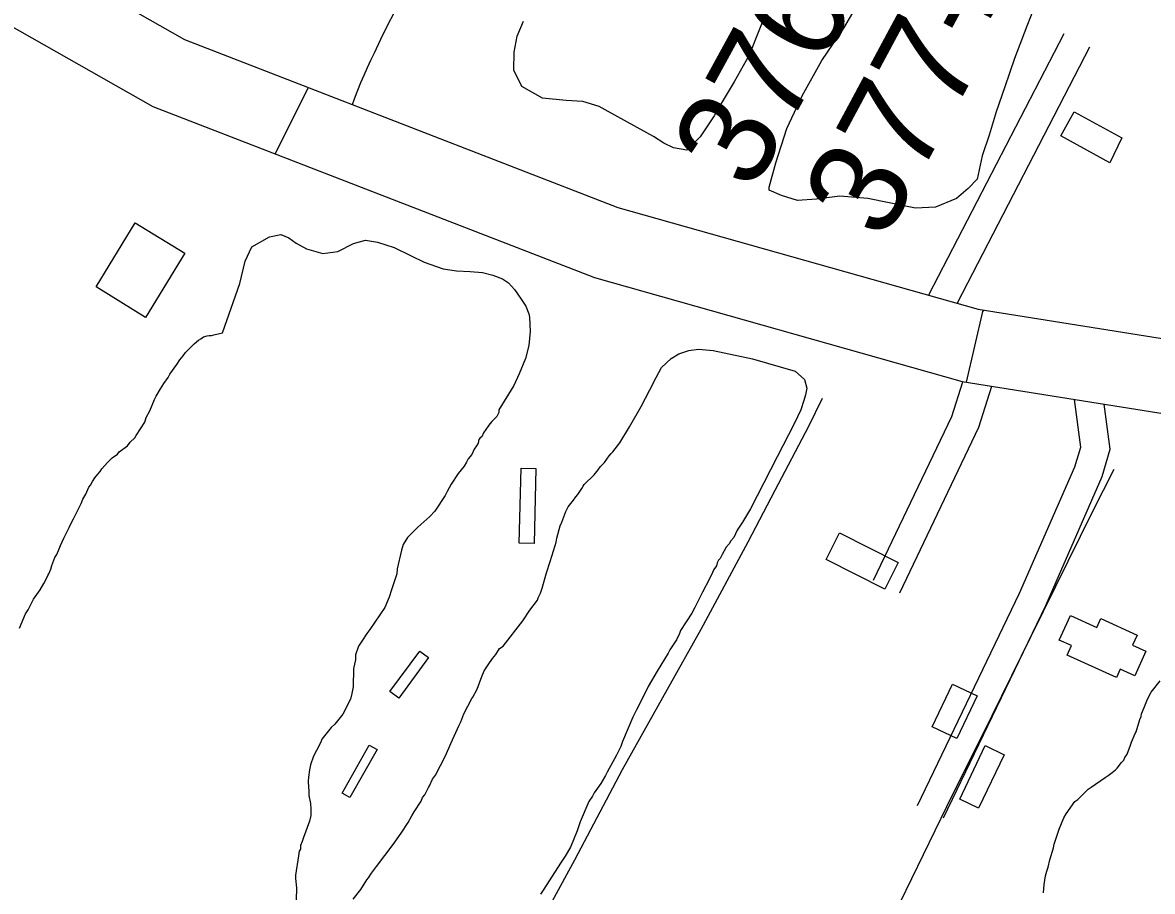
# Model space of a CAD drawing. Extents: x 3807117 to 3845308, y 337856 to 363736.
# Drawn here: x 3812442 to 3813611, y 350198 to 351098 of the extents above; entities that cross this region are included whole.
import ezdxf

# ---------------------------------------------------------------- set-up
doc = ezdxf.new("R2010")
doc.units = 0
for name, color, linetype in [('V-BLDG-OTLN', 7, 'Continuous'), ('V-RIVR-EDGE', 7, 'Continuous'), ('V-ROAD-CNTR', 7, 'Continuous'), ('V-SITE-VEGE', 7, 'Continuous'), ('V-SURV-IDEN', 7, 'Continuous'), ('V-TOPO-SHOR', 7, 'Continuous')]:
    doc.layers.add(name, color=color, linetype=linetype)

msp = doc.modelspace()

# ---------------------------------------------------------------- linework, layer by layer
at = {"layer": 'V-BLDG-OTLN'}
for points in [[(3813579.5, 350978.5), (3813567, 350952.9), (3813516.5, 350980.8), (3813530.3, 351005.7)], [(3812569.1, 350792.7), (3812517.8, 350824.3), (3812558.2, 350890.6), (3812609.7, 350859.2)], [(3812955.7, 350559), (3812957.7, 350636.7), (3812973.1, 350636.3), (3812971.1, 350558.6)], [(3813287.3, 350569.6), (3813348.1, 350538.9), (3813334.2, 350511.4), (3813273.4, 350542.1)], [(3813557.7, 350480.9), (3813595.3, 350463.8), (3813590.6, 350453.4), (3813604.4, 350447.2), (3813592.8, 350421.8), (3813577.8, 350428.6), (3813573.8, 350419.9), (3813522.9, 350443), (3813527.4, 350453), (3813514.7, 350458.7), (3813526.2, 350484.1), (3813553.5, 350471.7)], [(3812822, 350405.4), (3812852.9, 350447.2), (3812862, 350440.5), (3812831.2, 350398.6)], [(3813383.2, 350368.7), (3813404.3, 350413), (3813429.7, 350400.9), (3813408.6, 350356.6)], [(3812772.4, 350300.3), (3812800.4, 350349.8), (3812808.6, 350345.2), (3812780.6, 350295.6)], [(3813411.7, 350293.9), (3813438.2, 350349.4), (3813457.8, 350340), (3813431.3, 350284.6)]]:
    msp.add_lwpolyline(points, close=True, dxfattribs=at)
at = {"layer": 'V-RIVR-EDGE'}
msp.add_spline([(3811218.5, 353357.8), (3811241.2, 353349.2), (3811277.6, 353336.1), (3811374.5, 353306), (3811420.6, 353288.9), (3811465, 353269.4), (3811510.3, 353249), (3811559.5, 353223.8), (3811619.3, 353188.9), (3811662.9, 353154), (3811691.9, 353127.3), (3811709.7, 353115.9), (3811765.4, 353081), (3811802.6, 353062.3), (3811835.7, 353041.2), (3811867.2, 353019.3), (3811896.2, 352996.6), (3811913.2, 352981.2), (3811951.9, 352956), (3812009.3, 352925.9), (3812057.7, 352901.5), (3812121.6, 352872.3), (3812173.3, 352846.3), (3812216.1, 352823.5), (3812265.3, 352799.1), (3812306.5, 352778.8), (3812348.5, 352757.7), (3812386.5, 352735.7), (3812421.2, 352720.3), (3812460.8, 352700), (3812545.6, 352656.1), (3812603, 352631.7), (3812678.1, 352606.4), (3812715.3, 352600.7), (3812744.4, 352597.4), (3812762.2, 352594.1), (3812802.6, 352585.1), (3812822, 352580.2), (3812833.3, 352581.8), (3812848.7, 352583.4), (3812863.3, 352580.9), (3812881, 352576.8), (3812922.2, 352559.7), (3812963.5, 352545.1), (3812993.3, 352532.1), (3813052.3, 352503.6), (3813083, 352490.6), (3813106.5, 352488.9), (3813129.9, 352485.6), (3813159, 352477.5), (3813194.5, 352462), (3813230.1, 352446.6), (3813273.7, 352417.3), (3813301.1, 352397.1), (3813318.9, 352388.1), (3813348, 352378.3), (3813381.1, 352364.5), (3813413.4, 352345.8), (3813494.2, 352316.5), (3813551.6, 352290.5), (3813617.8, 352267.7), (3813655, 352255.5), (3813691.4, 352240), (3813714, 352235.9), (3813744.7, 352223.7), (3813776.2, 352213.9), (3813798.1, 352213.9), (3813836, 352202.4), (3813875.6, 352187), (3813962.9, 352155.2), (3814023.5, 352136.5), (3814102.7, 352108), (3814155.2, 352091.7), (3814196.4, 352079.4), (3814266.7, 352055.8), (3814323.3, 352041.9), (3814445.3, 352003.6), (3814506.8, 351985.7), (3814578.7, 351964.5), (3814657.9, 351940.8), (3814702.3, 351927.8), (3814721.8, 351929.3), (3814754.1, 351926), (3814770.3, 351923.5), (3814789.6, 351914.6), (3814876.1, 351887.7), (3814949.7, 351867.3), (3815006.2, 351854.2), (3815041.8, 351845.2), (3815100, 351831.3), (3815142.8, 351819.1), (3815167.1, 351818.2), (3815176.8, 351815), (3815198.6, 351812.5), (3815248.7, 351793.8), (3815354.6, 351764.4), (3815405.5, 351749.7), (3815426.5, 351748), (3815454.8, 351747.2), (3815474.2, 351747.1), (3815497.7, 351743.8), (3815524.4, 351737.3), (3815541.3, 351734.8), (3815565.6, 351730.7), (3815596.3, 351725), (3815642.4, 351716.8), (3815669.1, 351715.9), (3815682.8, 351715.1), (3815696.6, 351711.8), (3815717.6, 351705.3), (3815765.3, 351698.7), (3815820.2, 351687.2), (3815860.6, 351679), (3815887.3, 351674.9), (3815924.5, 351666.7), (3815943.9, 351662.6), (3815983.5, 351652), (3816003.7, 351648.8), (3816038.5, 351643.8), (3816063.5, 351639.7), (3816105.6, 351635.6), (3816135.5, 351634.7), (3816171.1, 351635.4), (3816210.7, 351641), (3816241.5, 351644.9), (3816273.8, 351645.7), (3816303.8, 351648), (3816321.5, 351645.5), (3816344.2, 351637.4), (3816355.5, 351632.5), (3816384.6, 351626), (3816408.8, 351617.8), (3816425, 351614.6), (3816446.8, 351606.4), (3816479.1, 351591.8), (3816506.6, 351580.4), (3816543.7, 351564.1), (3816581.7, 351547.8), (3816606, 351537.3), (3816640.7, 351532.3), (3816698.9, 351520.1), (3816723.2, 351510.3), (3816746.6, 351507), (3816761.2, 351507.8), (3816778.1, 351503.7), (3816798.3, 351498), (3816825, 351487.4), (3816855.7, 351479.2), (3816886.4, 351474.3), (3816925.2, 351471.8), (3816966.5, 351474.1), (3816998, 351476.5), (3817026.3, 351475.6), (3817070, 351472.2), (3817092.6, 351470.6), (3817117.7, 351461.6), (3817150.8, 351455.9), (3817209.1, 351450.9), (3817268.9, 351445.9), (3817306.9, 351436.9), (3817355.4, 351431.9), (3817427.3, 351420.4), (3817484.7, 351407.3), (3817542.9, 351399.1), (3817623.8, 351395.7), (3817702.2, 351390.6), (3817745.9, 351388.9), (3817785.5, 351383.9), (3817817.9, 351380.6), (3817858.3, 351372.4), (3817897.1, 351363.4), (3817925.4, 351356.9), (3817962.6, 351352.8), (3818012.7, 351351.8), (3818077.4, 351352.5), (3818152.6, 351350.7), (3818194.7, 351347.3), (3818239.1, 351341.6), (3818286, 351331.7), (3818338.5, 351321.1), (3818397.6, 351310.4), (3818454.2, 351303), (3818509.1, 351298.8), (3818571.4, 351293), (3818663.6, 351285.5), (3818727.4, 351279.7), (3818795.4, 351269.8), (3818876.2, 351255.1), (3818923.1, 351250.1), (3818977.3, 351245.1), (3819054.9, 351238.5), (3819127.7, 351231.8), (3819212.6, 351225.9), (3819281.3, 351225), (3819351.7, 351224.8), (3819419.6, 351227), (3819476.2, 351226.9), (3819520.7, 351227.6), (3819546.6, 351227.5), (3819582.9, 351221), (3819614.5, 351220.1), (3819672.7, 351214.3), (3819726.1, 351210.9), (3819778.6, 351205.1), (3819811, 351200.2), (3819871.6, 351188.7), (3819899.9, 351183), (3819915.2, 351183), (3819932.2, 351185.3), (3819953.3, 351184.5), (3819983.2, 351182.8), (3820022, 351174.6), (3820084.2, 351159.9), (3820145.6, 351141.1), (3820186, 351126.5), (3820236.2, 351120.7), (3820275, 351112.5), (3820329.9, 351105.9), (3820344.5, 351105.9), (3820380.1, 351107.4), (3820408.4, 351109.8), (3820453.7, 351108), (3820490.1, 351107.1), (3820518.4, 351101.4), (3820553.9, 351094), (3820601.6, 351086.6), (3820680.8, 351071.9), (3820732.6, 351054), (3820765.7, 351045), (3820836, 351032.7), (3820887, 351021.2), (3820941.9, 351009.8), (3820979.1, 351001.6), (3821029.2, 350986.9), (3821085, 350969), (3821149.6, 350949.4), (3821214.3, 350937.1), (3821274.1, 350927.3), (3821338.8, 350922.3), (3821390.6, 350921.3), (3821439.9, 350920.4), (3821482.7, 350919.5), (3821516.7, 350917), (3821545.8, 350918.5), (3821604, 350917.6), (3821659, 350916.6), (3821685.7, 350923), (3821735.9, 350937.4), (3821757.8, 350939.8), (3821803.1, 350944.6), (3821833.8, 350942.1), (3821854.8, 350938), (3821867.7, 350937.9), (3821881.5, 350939.5), (3821902.6, 350953.2), (3821911.5, 350959.7), (3821920.4, 350959.6), (3821942.2, 350958.8), (3821963.2, 350953.1), (3821985.8, 350947.3), (3822015.8, 350942.4), (3822040.8, 350932.6), (3822068.3, 350916.4), (3822083.6, 350901.8), (3822094.1, 350887.2), (3822105.4, 350879.9), (3822121.5, 350876.6), (3822152.3, 350869.3), (3822191.9, 350864.3), (3822226.6, 350865.1), (3822267.9, 350870.6), (3822284.9, 350872.2), (3822305.1, 350872.1), (3822333.4, 350872.1), (3822351.2, 350873.7), (3822361.7, 350874.4), (3822394.9, 350872.7), (3822424, 350870.2), (3822458.8, 350862.9), (3822510.5, 350859.5), (3822540.4, 350859.4), (3822561.5, 350863.4), (3822581.7, 350865.8), (3822615.6, 350864.1), (3822672.2, 350856.7), (3822705.4, 350852.6), (3822756.3, 350841.9), (3822787, 350837), (3822823.4, 350830.4), (3822867.9, 350823.8), (3822902.6, 350816.5), (3822945.5, 350806.7), (3823006.1, 350790.3), (3823079.6, 350760.2), (3823137.8, 350735), (3823194.3, 350718.7), (3823245.3, 350709.7), (3823306.7, 350704.7), (3823364.1, 350701.3), (3823417.5, 350697.1), (3823449, 350697.1), (3823481.4, 350698.6), (3823550.1, 350699.2), (3823581.7, 350699.2), (3823629.4, 350688.5), (3823668.2, 350681.1), (3823696.5, 350671.4), (3823753.8, 350647), (3823806.4, 350633.1), (3823863.7, 350620.8), (3823898.5, 350618.3), (3823940.6, 350621.4), (3823978.6, 350625.4), (3824066.8, 350638.9), (3824121.8, 350640.4), (3824177.6, 350635.4), (3824220.4, 350630.5), (3824285.1, 350621.4), (3824327.1, 350611.6), (3824362.7, 350601), (3824409.6, 350596), (3824448.4, 350601.6), (3824481.6, 350617.7), (3824498.6, 350618.4), (3824514, 350620), (3824548, 350627.2), (3824586, 350640.1), (3824629.7, 350655.3), (3824703.4, 350691.5), (3824726.1, 350702), (3824746.3, 350707.6), (3824770.6, 350709.2), (3824813.4, 350707.4), (3824846.6, 350707.4), (3824892.7, 350710.5), (3824932.3, 350712), (3824993, 350715.1), (3825053.6, 350716.5), (3825077.1, 350714.1), (3825118.3, 350711.5), (3825167.7, 350711.4), (3825224.3, 350710.5), (3825268.7, 350706.3), (3825291.4, 350707.1), (3825331.8, 350704.5), (3825397.3, 350703.6), (3825606.7, 350688.5), (3825681.9, 350684.3), (3825718.3, 350679.3), (3825771.7, 350669.5), (3825829.9, 350657.2), (3825876.8, 350645), (3825933.3, 350632.7), (3825980.2, 350620.4), (3826027.9, 350613), (3826057.8, 350606.5), (3826078.8, 350597.5), (3826099.8, 350588.6), (3826132.9, 350567.5), (3826149.1, 350561), (3826170.1, 350560.1), (3826181.4, 350560.1), (3826191.9, 350556.8), (3826200.8, 350545.5), (3826210.5, 350541.4), (3826228.3, 350537.3), (3826238.8, 350537.3), (3826261.5, 350551.8), (3826283.3, 350561.5), (3826294.7, 350563.9), (3826328.6, 350561.3), (3826366.6, 350551.5), (3826404.6, 350537.7), (3826436.9, 350525.5), (3826469.2, 350512.5), (3826521.8, 350496.2), (3826575.9, 350488.8), (3826625.2, 350476.5), (3826668.1, 350467.5), (3826700.4, 350458.5), (3826735.2, 350452.8), (3826769.1, 350442.2), (3826814.4, 350434), (3826839.4, 350426.6), (3826868.5, 350417.7), (3826885.5, 350408.7), (3826910.5, 350400.6), (3826925.9, 350397.3), (3826948.5, 350392.4), (3827078.6, 350343.6), (3827134.4, 350324.8), (3827208.7, 350294.7), (3827274.1, 350272.7), (3827333.1, 350249.9), (3827397, 350224.7), (3827454.3, 350200.3), (3827493.1, 350180.8), (3827513.3, 350168.6), (3827518.9, 350160.5), (3827515.7, 350154), (3827502.7, 350137.1), (3827493.8, 350126.6), (3827492.9, 350118.5), (3827495.3, 350108.8), (3827498.6, 350105.6), (3827504.2, 350105.5), (3827524.5, 350133), (3827532.6, 350141.1), (3827540.7, 350143.5), (3827549.6, 350141), (3827564.1, 350130.5), (3827579.5, 350125.6), (3827607, 350115), (3827631.2, 350105.2), (3827659.4, 350084.1), (3827689.3, 350065.5), (3827728.1, 350044.3), (3827778.2, 350019.1)], degree=3, dxfattribs=at)
at = {"layer": 'V-ROAD-CNTR'}
for points in [[(3811230.5, 352054.1), (3811718.6, 351659.1), (3812102.4, 351368.3), (3812609.4, 351080.5), (3813057.9, 350906.6), (3813430.8, 350801.2), (3814028.5, 350706.1), (3814572, 350619), (3815627.1, 350457.2), (3816704.8, 350283.6)], [(3811235.6, 351950.9), (3811671.4, 351598.9), (3812060.2, 351304.3), (3812576.6, 351011.2), (3813033.7, 350834), (3813414.3, 350726.4), (3814016.4, 350630.6), (3814560.1, 350543.4), (3815615.3, 350381.7), (3816692.6, 350208.1)], [(3812783.2, 351013.1), (3812785.7, 351020.2), (3812788.7, 351028.1), (3812791.9, 351035.9), (3812795.2, 351043.7), (3812798.7, 351051.4), (3812802.3, 351059), (3812806.1, 351066.6), (3812812.7, 351080.8), (3812819.5, 351094.9), (3812826.6, 351108.9)], [(3813519.5, 351086.2), (3813379.4, 350815.8)], [(3813546.1, 351072.4), (3813408.9, 350807.4)], [(3812703.1, 350962.1), (3812737.6, 351030.8)], [(3813418.7, 350725.7), (3813436, 350800.4), (3813435.7, 350798.4)], [(3813322.5, 350520.6), (3813403.6, 350690), (3813415, 350726.2)], [(3813349.6, 350507.7), (3813431.6, 350679), (3813445, 350721.5)], [(3813367.9, 350287.4), (3813473.4, 350507.2), (3813531, 350638.1), (3813536.9, 350658.5), (3813530.4, 350707.9)], [(3813395, 350274.5), (3813500.7, 350494.6), (3813559.3, 350627.9), (3813567.4, 350656.3), (3813561.3, 350703)]]:
    msp.add_lwpolyline(points, dxfattribs=at)
at = {"layer": 'V-SITE-VEGE'}
for points in [[(3813566.8, 351270.7), (3813546.1, 351235.5), (3813528.7, 351205.3), (3813513.6, 351168.3), (3813496.5, 351133.4), (3813481.2, 351094.2), (3813468.5, 351060.7), (3813458.5, 351031.5), (3813449.4, 351005.5), (3813442.3, 350981.3), (3813434.9, 350959.9)], [(3813434.9, 350959.9), (3813429.7, 350935.7), (3813420.6, 350926.1), (3813408.2, 350915.8), (3813386.5, 350906.8), (3813366.1, 350906), (3813338.8, 350911.2), (3813316.6, 350915.9), (3813287.7, 350918.4), (3813263.3, 350915.3), (3813243.7, 350913.8), (3813227.4, 350919.1), (3813214.6, 350924.5), (3813214.6, 350927.6), (3813221.3, 350952.9), (3813232.6, 350988.4), (3813248.5, 351022.1), (3813269.1, 351058.6), (3813291.7, 351092.2), (3813317.6, 351136.8)], [(3813212.1, 351110.1), (3813204.3, 351091.1), (3813193.7, 351064.3), (3813178.3, 351036.7), (3813164.9, 351014.3), (3813157.6, 351001.5), (3813143.1, 350979.8), (3813129.2, 350966), (3813115.5, 350968.2), (3813105.4, 350973.1), (3813094.6, 350980), (3813047.7, 351005.9), (3813038.4, 351011.2), (3813021.6, 351016.2), (3813004.4, 351017.3), (3812979.8, 351019.7), (3812958.5, 351031.8), (3812950.2, 351048.8), (3812950.5, 351067.2), (3812953.6, 351084), (3812960.2, 351099.5)], [(3812601.4, 350744), (3812604.4, 350748.7), (3812608, 350752.8), (3812610.5, 350756.3), (3812614.7, 350760.9), (3812619.5, 350765.5), (3812623.7, 350769), (3812626.1, 350770.7), (3812629.1, 350772.5), (3812632.7, 350773.6), (3812635, 350774.1), (3812637.4, 350774.1), (3812639.8, 350774.6), (3812648.6, 350776.8), (3812666.7, 350828), (3812672.1, 350850.8), (3812678.9, 350865.8), (3812697.4, 350876.2), (3812709, 350878.5), (3812717.3, 350875), (3812724.9, 350869.7), (3812735.5, 350863.7), (3812752.4, 350858.8), (3812768, 350860.9), (3812784.2, 350869.3), (3812796.8, 350872.8), (3812809.2, 350870.8), (3812826.2, 350865.1), (3812843.2, 350856.9), (3812857.3, 350849.8), (3812877, 350843.1), (3812891, 350840.8), (3812905, 350840.4), (3812917.7, 350839.4), (3812928.4, 350836.5), (3812938.6, 350832.6), (3812944.8, 350828.4), (3812950.8, 350821.5), (3812957.8, 350811.5), (3812962.5, 350804.4), (3812965.8, 350796.4), (3812966.3, 350792.9), (3812967, 350778.1), (3812965.8, 350763.6), (3812962.4, 350750.3), (3812955.8, 350734.4), (3812950.1, 350722.3), (3812934.6, 350697.1)], [(3812784, 350190.5), (3812791.8, 350200.4), (3812797.9, 350210.3), (3812799.7, 350212.6), (3812802.8, 350217.3), (3812808.2, 350224.3), (3812825.2, 350247), (3812833.7, 350258.7), (3812841, 350269.8), (3812844.7, 350276.8), (3812847.1, 350280.9), (3812854.4, 350292), (3812855.7, 350295.5), (3812858.1, 350298.4), (3812861.8, 350306), (3812863, 350307.8), (3812866.1, 350314.8), (3812869.1, 350318.9), (3812879.5, 350338.8), (3812885.1, 350351.7), (3812893.7, 350370.4), (3812895.5, 350374), (3812898.6, 350382.2), (3812906.6, 350398), (3812907.8, 350399.7), (3812912.1, 350407.9), (3812917.1, 350420.8), (3812919.6, 350426.7), (3812923.8, 350433.1), (3812928.1, 350439.5), (3812931.7, 350443.6), (3812935.4, 350450.1), (3812939, 350452.3), (3812959.5, 350478.6), (3812966.8, 350489.7), (3812974.7, 350500.1), (3812975.3, 350502.5), (3812977.8, 350507.2), (3812979.7, 350512.5), (3812984.1, 350528.3), (3812987.9, 350540.1), (3812992.9, 350556.5), (3812994.1, 350560.1), (3812994.8, 350564.2), (3812998, 350577.1), (3812999.8, 350580.6), (3813004.2, 350591.8), (3813006.6, 350596.5), (3813012.1, 350603.5), (3813014.5, 350607), (3813016.3, 350609.3), (3813020.6, 350615.7), (3813021.8, 350618.1), (3813023, 350619.8), (3813033.3, 350629.7), (3813037.5, 350634.9), (3813039.9, 350638.4), (3813044.1, 350642.5), (3813049, 350649.5), (3813050.8, 350651.8), (3813052.6, 350653.5), (3813059.8, 350662.8), (3813069.9, 350679.3), (3813082.1, 350700.6), (3813091.1, 350717.8), (3813097.4, 350730.5), (3813103.1, 350740.7), (3813113.1, 350750.1), (3813120.9, 350754.9), (3813131.3, 350758.3), (3813141.3, 350759.9), (3813156.6, 350758.3), (3813197.1, 350749.8), (3813241.4, 350737.2), (3813251, 350728.5), (3813253.6, 350719.6), (3813252.2, 350712.6), (3813250.4, 350706.7), (3813247.3, 350697.2), (3813240.4, 350682.6), (3813222.7, 350648.5), (3813195.1, 350594.6)], [(3812438.5, 350471), (3812444.7, 350485.7), (3812447.7, 350489.8), (3812450.8, 350496.2), (3812453.2, 350500.9), (3812459.9, 350510.8), (3812463.6, 350517.3), (3812465.4, 350520.2), (3812467.9, 350525.5), (3812469.1, 350527.2), (3812471, 350531.9), (3812472.2, 350536), (3812475.3, 350544.2), (3812477.2, 350547.2), (3812479.6, 350553), (3812480.9, 350556.5), (3812484.6, 350564.2), (3812485.8, 350567.1), (3812490.1, 350575.3), (3812492.6, 350581.1), (3812494.4, 350584.1), (3812497.5, 350590.5), (3812502.4, 350599.9), (3812504.2, 350604.6), (3812507.3, 350609.8), (3812510.4, 350616.9), (3812512.2, 350619.2), (3812514, 350622.7), (3812516.5, 350626.8), (3812519.5, 350630.3), (3812521.9, 350633.2), (3812523.7, 350636.1), (3812529.8, 350642.5), (3812534.6, 350647.2), (3812540, 350651.2), (3812541.8, 350653.5), (3812550.2, 350659.9), (3812553.2, 350663.4), (3812558, 350668), (3812559.2, 350670.3), (3812568.4, 350684.3), (3812569.6, 350689.1), (3812573.3, 350696.1), (3812578.3, 350707.8), (3812580.1, 350711.3), (3812584.4, 350718.9), (3812588, 350724.2), (3812592.3, 350730.6), (3812594.1, 350734.1), (3812601.4, 350744)], [(3812934.6, 350697.1), (3812934.6, 350694.2), (3812932.7, 350690), (3812927.3, 350684.8), (3812925.5, 350682.5), (3812923.7, 350680.2), (3812918.8, 350673.2), (3812917, 350669.1), (3812915.2, 350667.9), (3812914, 350666.2), (3812913.3, 350662.6), (3812911.5, 350659.7), (3812909.1, 350656.2), (3812906.6, 350650.9), (3812903, 350646.3), (3812901.1, 350642.8), (3812898.7, 350638.7), (3812892.6, 350631.1), (3812885.3, 350620), (3812881.1, 350612.4), (3812879.2, 350608.3), (3812868.3, 350592), (3812863.4, 350586.7), (3812850.8, 350575.7), (3812840, 350564.7), (3812835.7, 350557.7), (3812833.8, 350551.8), (3812829.3, 350532.4), (3812829.2, 350527.1), (3812823.6, 350510.6), (3812821.1, 350503), (3812816.8, 350492.4), (3812801, 350469.7), (3812797.9, 350465.6), (3812793.7, 350458.6), (3812789.4, 350452.2), (3812786.3, 350443.4), (3812786.2, 350438.1), (3812784.3, 350429.2), (3812783.9, 350410.3), (3812782.6, 350403.2), (3812781.3, 350397.4), (3812773.3, 350382.1), (3812764.9, 350371.7), (3812761.3, 350368.2), (3812751.6, 350356), (3812750.3, 350353), (3812746, 350344.2), (3812743, 350338.4), (3812739.9, 350329.6), (3812738.6, 350324.3), (3812737.8, 350316.6), (3812737.2, 350312.5), (3812737.6, 350306), (3812738.2, 350303), (3812738.1, 350297.7), (3812739.7, 350289.4), (3812740.2, 350284.1), (3812740.1, 350277), (3812738.8, 350271.1), (3812732.5, 350254.1), (3812731.3, 350250), (3812729.4, 350245.8), (3812729.4, 350242.3), (3812728.1, 350240), (3812727.5, 350235.2), (3812724.1, 350215.2), (3812724.1, 350211.7), (3812725.1, 350202.2), (3812724.8, 350189.2)], [(3813195.1, 350594.6), (3813187, 350580.6), (3813181.5, 350572.5), (3813177.8, 350564.9), (3813174.8, 350561.4), (3813173, 350558.4), (3813170, 350555), (3813165.7, 350547.4), (3813163.8, 350543.2), (3813162, 350541.5), (3813160.8, 350538.6), (3813160.1, 350535.6), (3813157.1, 350531.6), (3813155.9, 350528.6), (3813152.8, 350522.2), (3813145.4, 350508.1), (3813137.5, 350492.3), (3813134.4, 350486.5), (3813122.8, 350468.4), (3813121.6, 350465.4), (3813118.5, 350459), (3813111.8, 350448.5), (3813110, 350445), (3813098.4, 350426.3), (3813089.3, 350410.5), (3813081.9, 350395.8), (3813077, 350386.5), (3813073.3, 350378.9), (3813062.8, 350353.6), (3813060.9, 350348.4), (3813056.6, 350339.6), (3813046.8, 350322), (3813045, 350318.5), (3813040.1, 350310.3), (3813033.4, 350300.4), (3813031.6, 350296.9), (3813027.9, 350291.6), (3813018.7, 350270.5), (3813015.6, 350261.1), (3813008.7, 350244.1), (3813003.2, 350234.8), (3812998.4, 350227.8), (3812981.3, 350200.9), (3812977.7, 350195.7)], [(3813505, 350231), (3813508.8, 350243.4), (3813509.5, 350247.5), (3813514.5, 350262.8), (3813519.4, 350274.5), (3813521.9, 350278.6), (3813531, 350291.4), (3813534, 350293.7), (3813544.8, 350304.2), (3813547.8, 350306.5), (3813562.2, 350316.3), (3813565.2, 350318.6), (3813569.4, 350321.5), (3813573, 350324.3), (3813574.8, 350326.1), (3813579, 350331.9), (3813581.4, 350334.2), (3813582.6, 350337.2), (3813585.1, 350340.7), (3813586.3, 350344.2), (3813588.2, 350348.9), (3813589.4, 350353), (3813593.2, 350361.8), (3813594.4, 350363.5), (3813598.2, 350376.5), (3813599.4, 350379.4), (3813600, 350382.4), (3813602.5, 350388.8), (3813606.2, 350397.6), (3813609.9, 350404.6), (3813619, 350416.3)], [(3813498.5, 350196.9), (3813499.2, 350205.7), (3813500.6, 350214.6), (3813501.9, 350219.3), (3813503.1, 350223.4), (3813505, 350231)]]:
    msp.add_lwpolyline(points, dxfattribs=at)
at = {"layer": 'V-TOPO-SHOR'}
for points in [[(3812836.1, 349904.5), (3812843.5, 349911), (3812853.2, 349930.8), (3812896.2, 350014), (3812916.9, 350048.4), (3812945.9, 350107.2), (3812990.3, 350188.7), (3813013.2, 350231.1), (3813062.8, 350324.5), (3813109.1, 350407.8), (3813144, 350469.9), (3813192.7, 350560.4), (3813220.6, 350613.7), (3813255.4, 350680), (3813269.7, 350709.1)], [(3813210.9, 349882.5), (3813210.6, 349890.8), (3813212.4, 349901.1), (3813221.1, 349923.2), (3813255.9, 349997.4), (3813304, 350091.4), (3813349.9, 350186.9), (3813398.4, 350286.5), (3813445.3, 350380.7), (3813485.5, 350462.7), (3813549.4, 350592), (3813571.6, 350635.7)]]:
    msp.add_lwpolyline(points, dxfattribs=at)

# ---------------------------------------------------------------- texts
at = {"layer": 'V-SURV-IDEN'}
for s, rotation, p in [('376+63.1', 61.3276, (3813197.2, 350921)), ('377+86.0', 61.7691, (3813333.4, 350869.9))]:
    msp.add_text(s, height=100, rotation=rotation, dxfattribs=at).set_placement(p)

doc.saveas('drawing.dxf')
